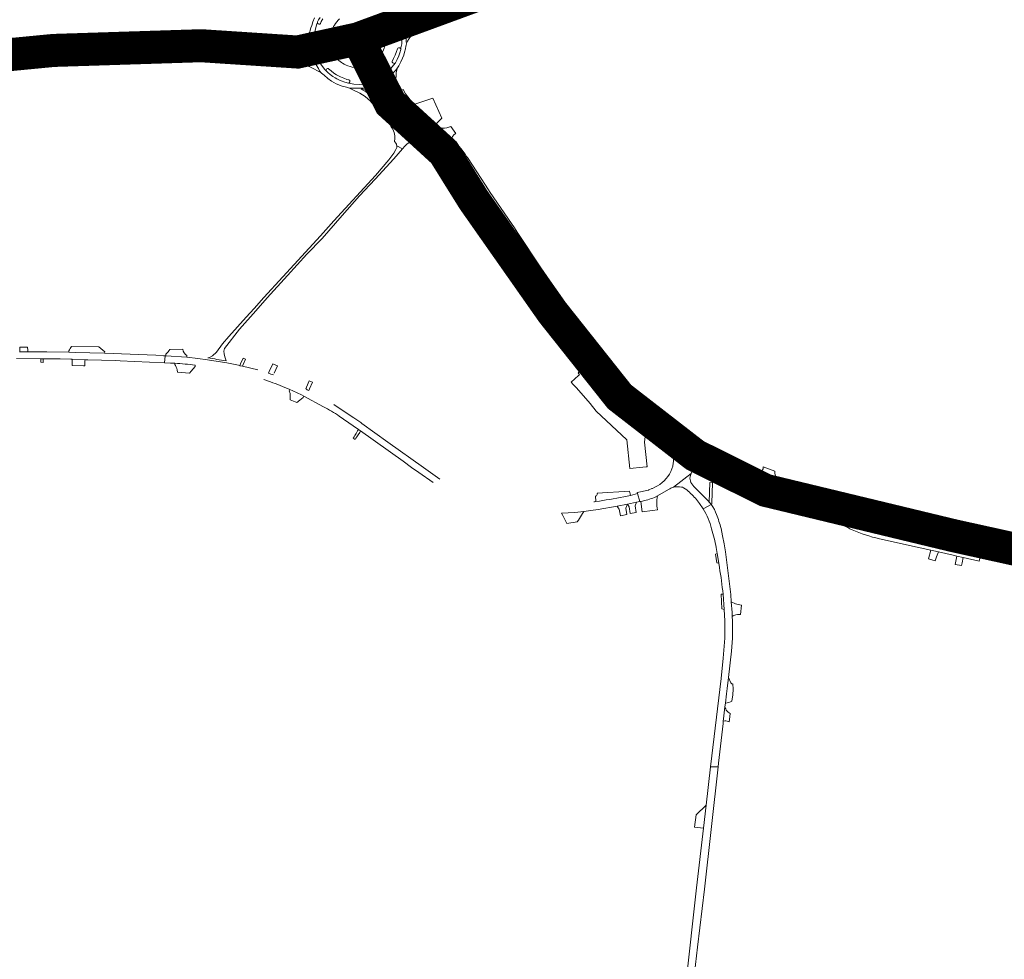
# Model space of a CAD drawing. Header units: metres. Extents: x 166325 to 190320, y 381923 to 404576.
# Tile 742 of 1056: x 175825 to 176273, y 394860 to 395287. Entities that reach past the tile are written whole.
import ezdxf

# ---------------------------------------------------------------- set-up
doc = ezdxf.new("R2010")
doc.units = ezdxf.units.M
for name, color, linetype, lineweight in [('B-WE-VH-VERHARDING_ASFALT-GV', 8, 'Continuous', 18), ('B-WE-VH-VERHARDING_BETON-GV', 8, 'Continuous', 18), ('B-WE-VH-VERHARDING_BETONSTRAATSTEEN-GV', 8, 'Continuous', 18), ('B-WE-VH-VERHARDING_HALFVERHARDING-GV', 8, 'Continuous', 18), ('B-WE-VH-VERHARDING_N-WEG', 8, 'Continuous', 18), ('B-WE-VH-VERHARDING_STRAATBAKSTEEN-GV', 8, 'Continuous', 18)]:
    doc.layers.add(name, color=color, linetype=linetype, lineweight=lineweight)

msp = doc.modelspace()

# ---------------------------------------------------------------- linework, layer by layer
at = {"layer": 'B-WE-VH-VERHARDING_ASFALT-GV', "flags": 128}
for points in [[(175959.309, 395287.422), (175958.561, 395285.603), (175958.074, 395284.056), (175957.728, 395282.973), (175957.425, 395281.887), (175957.228, 395281.004), (175956.961, 395280.465), (175957.004, 395280.247), (175957.096, 395279.779), (175956.984, 395277.977), (175956.971, 395276.992), (175957.353, 395272.966), (175957.538, 395271.987), (175959.425, 395272.387), (175959.144, 395273.712), (175959.045, 395275.909), (175959.063, 395277.73), (175959.21, 395279.588), (175959.629, 395281.649), (175960.22, 395284.264), (175960.622, 395285.367), (175960.703, 395285.588), (175961.214, 395286.568), (175961.855, 395287.679)], [(175996.868, 395286.733), (175997.523, 395285.176), (175997.804, 395284.34), (175999.52, 395284.964), (175999.297, 395285.769), (175999.022, 395286.576), (175998.412, 395287.906)], [(175998.412, 395287.906), (175999.022, 395286.576), (175999.297, 395285.769), (175999.436, 395286.164), (175999.584, 395286.422), (175999.888, 395286.624), (176000.28, 395286.82)], [(175963.15, 395287.08), (175962.387, 395285.743), (175961.981, 395284.838), (175961.703, 395284.66), (175961.539, 395284.579), (175961.296, 395284.579), (175961.066, 395284.707), (175960.857, 395284.843), (175960.721, 395285.061), (175960.622, 395285.367), (175960.22, 395284.264), (175959.629, 395281.649), (175959.21, 395279.588), (175959.063, 395277.73), (175959.045, 395275.909), (175959.144, 395273.712), (175959.425, 395272.387), (175961.117, 395272.759), (175966.694, 395273.987), (175966.925, 395274.038), (175966.91, 395274.108), (175966.806, 395274.502), (175966.639, 395275.169), (175966.532, 395275.766), (175966.451, 395276.379), (175966.416, 395277.169), (175966.435, 395278.119), (175966.541, 395279.141), (175966.7, 395280.103), (175966.927, 395280.904), (175967.225, 395281.833), (175967.646, 395282.776), (175967.999, 395283.476), (175968.429, 395284.169), (175968.872, 395284.856), (175969.461, 395285.609), (175970.102, 395286.361), (175970.757, 395286.959)], [(175986.997, 395287.027), (175987.565, 395286.518), (175988.129, 395285.955), (175988.616, 395285.453), (175989.002, 395284.984), (175989.337, 395284.508), (175989.703, 395283.906), (175990.069, 395283.304), (175990.436, 395282.534), (175990.64, 395282.031), (175996.33, 395283.842), (175997.804, 395284.34), (175997.523, 395285.176), (175996.868, 395286.733)], [(176004.509, 395286.985), (176001.515, 395285.736), (176001.754, 395285.136), (176001.763, 395284.77), (176001.63, 395284.361), (176001.472, 395284.181), (176001.199, 395283.989), (176000.816, 395283.863), (176000.56, 395283.799), (176000.275, 395283.876), (176000.036, 395283.994), (175999.802, 395284.169), (176000.035, 395283.601), (176000.383, 395282.553), (176000.663, 395281.324), (176000.899, 395279.809), (176000.967, 395278.915), (176000.972, 395277.996), (176000.953, 395277.047), (176001.003, 395276.409), (176001.313, 395276.289), (176001.599, 395276.8), (176002.305, 395278.144), (176003.022, 395279.208), (176003.853, 395280.23), (176004.594, 395281.107), (176006.202, 395282.703), (176007.006, 395283.295), (176009.284, 395284.65), (176010.121, 395285.043), (176015.416, 395287.166)], [(176000.911, 395286.706), (176001.197, 395286.533), (176001.263, 395286.369), (176001.515, 395285.736), (176004.509, 395286.985)], [(176013.213, 395234.948), (176009.966, 395237.509), (176006.199, 395240.677), (176002.113, 395244.462), (175998.688, 395248.48), (175995.953, 395252.781), (175995.762, 395252.654), (175995.653, 395252.828), (175992.689, 395251.291), (175992.482, 395251.184), (175992.256, 395251.067), (175992.004, 395250.936), (175991.873, 395250.868), (175988.253, 395248.991), (175991.531, 395244.846), (175995.767, 395240.618), (176001.286, 395235.715), (176006.429, 395231.647), (176009.165, 395229.456)], [(176001.882, 395248.012), (175999.125, 395251.704), (175997.688, 395253.883), (175996.014, 395253.015), (175996.08, 395252.905), (175995.953, 395252.781), (175998.688, 395248.48), (176002.113, 395244.462), (176006.199, 395240.677), (176009.966, 395237.509), (176013.213, 395234.948)], [(176009.165, 395229.456), (176006.429, 395231.647), (176001.286, 395235.715), (175995.767, 395240.618), (175991.531, 395244.846), (175988.253, 395248.991), (175986.155, 395247.903), (175986.287, 395247.737), (175987.046, 395246.789)], [(175994.567, 395238.97), (176003.957, 395231.184), (176009.863, 395226.3)], [(176016.934, 395234.293), (176006.735, 395242.87)], [(176021.116, 395226.962), (176024.414, 395222.458)], [(176129.252, 395094.714), (176126.284, 395096.661), (176121.576, 395099.808), (176120.768, 395100.381), (176115.911, 395103.73), (176109.196, 395109.335), (176102.365, 395115.488), (176095.301, 395122.672), (176093.001, 395125.312), (176089.306, 395129.648), (176085.67, 395134.032), (176084.381, 395135.721), (176080.8, 395140.417), (176078.925, 395143.025), (176068.286, 395157.828), (176054.493, 395177.737), (176043.676, 395193.719), (176037.31, 395203.124), (176037.096, 395203.445), (176032.255, 395210.703), (176024.414, 395222.458), (176021.116, 395226.962)], [(176016.585, 395219.161), (176017.931, 395217.318), (176019.726, 395218.686), (176017.702, 395221.532), (176016.212, 395223.082)], [(176016.212, 395223.082), (176017.702, 395221.532), (176019.726, 395218.686), (176022.502, 395214.443), (176026.907, 395207.897), (176033.882, 395197.532), (176042.89, 395184.406), (176046.129, 395179.746), (176052.595, 395170.445), (176060.074, 395159.687), (176069.991, 395145.421), (176075.781, 395137.092), (176080.854, 395130.473)], [(176024.414, 395222.458), (176026.337, 395223.993)], [(175824.052, 395132.677), (175835.107, 395132.596), (175836.141, 395132.588), (175843.89, 395132.532), (175848.672, 395132.388), (175849.264, 395132.37), (175855.107, 395132.195), (175856.456, 395132.154), (175868.812, 395131.782), (175871.127, 395131.679), (175877.531, 395131.393), (175891.254, 395130.781), (175891.554, 395133.926), (175890.772, 395133.974), (175887.252, 395134.192), (175864.022, 395135.104), (175850.68, 395135.463), (175847.807, 395135.537), (175837.84, 395135.694), (175829.153, 395135.711), (175828.929, 395135.711), (175827.086, 395135.714), (175825.522, 395135.71), (175825.368, 395135.71)], [(175919.444, 395130.759), (175910.791, 395132.16), (175906.291, 395132.753), (175901.321, 395133.322), (175891.769, 395133.913), (175891.554, 395133.926), (175891.254, 395130.781), (175893.921, 395130.662), (175894.675, 395130.622), (175895.888, 395130.551)], [(175933.615, 395127.531), (175926.653, 395129.19), (175925.485, 395129.468)], [(176080.854, 395130.473), (176080.923, 395130.383), (176085.986, 395124.117)], [(175936.386, 395123.133), (175939.295, 395122.149)], [(175948.097, 395118.695), (175949.481, 395118.084), (175953.448, 395116.224), (175954.497, 395115.653), (175963.45, 395110.781)], [(176016.243, 395077.869), (176008.758, 395083.181), (175992.701, 395094.783), (175980.814, 395103.252), (175980.316, 395103.607), (175977.229, 395105.806), (175973.736, 395108.109), (175968.126, 395111.808)], [(175970.558, 395106.563), (175976.933, 395102.193), (175979.324, 395100.483), (175980.245, 395099.825), (175999.526, 395086.035), (176003.448, 395083.274), (176006.717, 395080.977), (176013.199, 395076.423)], [(176120.161, 395093.607), (176120.86, 395093.112)], [(176137.245, 395083.009), (176138.43, 395082.35)], [(176311.975, 395041.132), (176276.912, 395048.723), (176264.788, 395051.503), (176236.191, 395058.062), (176189.044, 395069.136), (176185.032, 395070.193), (176173.555, 395073.575), (176168.991, 395075.311), (176164.969, 395076.692), (176161.751, 395077.957), (176157.219, 395079.827), (176157.066, 395079.89), (176156.838, 395079.99), (176154.121, 395074.479), (176153.937, 395074.105), (176160.487, 395071.38)], [(176154.121, 395074.479), (176156.838, 395079.99), (176156.055, 395080.336)], [(176071.569, 395062.462), (176074.541, 395062.58), (176077.507, 395062.799), (176081.614, 395063.241), (176084.887, 395063.653), (176088.153, 395064.117), (176096.844, 395065.644), (176101.516, 395066.519), (176105.632, 395067.424), (176107.035, 395067.75), (176106.021, 395071.351), (176102.91, 395070.535), (176099.739, 395069.902)], [(176086.42, 395067.62), (176086.309, 395067.598), (176086.204, 395067.577)], [(176087.112, 395067.723), (176086.42, 395067.62)], [(176141.903, 395061.899), (176141.499, 395062.915), (176140.971, 395064.163), (176140.275, 395065.357), (176139.667, 395066.216), (176139.476, 395066.486), (176135.853, 395064.393)], [(176183.662, 395063.782), (176191.812, 395061.868), (176225.203, 395054.025), (176227.285, 395053.536), (176233.949, 395051.996), (176238.326, 395050.984), (176244.973, 395049.453), (176250.307, 395048.225), (176256.69, 395046.754), (176309.893, 395034.502), (176315.54, 395033.338), (176320.077, 395032.47), (176324.752, 395032.171), (176329.228, 395032.271), (176337.675, 395032.955), (176337.045, 395039.649), (176335.225, 395039.531)], [(176149.062, 395015.607), (176149.007, 395016.457), (176148.943, 395017.312), (176148.607, 395022.191), (176148.381, 395025.474), (176147.852, 395030.354), (176146.023, 395044.874), (176145.425, 395048.547), (176144.692, 395052.195), (176143.941, 395055.538)], [(176141.782, 395046.913), (176142.23, 395044.112), (176142.936, 395039.691), (176143.232, 395037.842)], [(176144.869, 395025.633), (176145.419, 395018.771), (176145.661, 395013.537), (176145.671, 395005.693), (176144.922, 394996.56), (176143.943, 394987.339), (176139.218, 394947.33), (176142.586, 394947.268), (176142.773, 394948.941), (176144.862, 394966.896)], [(176144.862, 394966.896), (176144.993, 394968.021), (176145.116, 394969.078), (176145.741, 394974.447), (176145.949, 394976.239), (176146.439, 394980.448), (176146.725, 394982.908), (176147.294, 394987.798), (176148.692, 394999.815)], [(176136.372, 394891.661), (176142.586, 394947.268), (176139.218, 394947.33), (176137.151, 394929.824), (176135.93, 394919.383), (176132.803, 394892.22), (176123.29, 394806.115), (176122.689, 394801.899), (176121.749, 394793.717)], [(176123.828, 394770.472), (176123.833, 394772.222), (176123.914, 394775.484), (176124.035, 394778.586), (176124.197, 394781.687), (176124.283, 394783.064), (176125.234, 394793.789), (176126.528, 394806.213), (176127.44, 394814.225), (176133.252, 394865.311), (176136.372, 394891.661)]]:
    msp.add_lwpolyline(points, dxfattribs=at)
for points in [[(175964.743, 395263.266), (175963.857, 395264.096), (175961.713, 395266.96), (175961.006, 395268.162), (175960.313, 395269.362), (175959.859, 395270.777), (175959.468, 395272.187), (175959.425, 395272.387), (175957.538, 395271.987), (175957.72, 395271.029), (175958.204, 395269.726), (175959.036, 395267.867), (175959.559, 395266.975), (175960.04, 395266.118), (175961.1, 395264.402), (175961.667, 395263.39), (175962.23, 395262.707), (175962.46, 395262.408), (175963.751, 395261.357), (175965.372, 395259.917), (175967.022, 395258.689), (175969.185, 395257.482), (175971.93, 395256.386), (175973.918, 395255.92), (175975.277, 395255.447), (175980.661, 395255.481), (175981.025, 395255.48), (175982.098, 395255.556), (175983.237, 395255.713), (175984.119, 395255.879), (175986.166, 395256.59), (175988.083, 395257.576), (175988.44, 395257.766), (175989.147, 395258.141), (175991.097, 395259.325), (175992.887, 395260.553), (175994.053, 395261.438), (175995.193, 395262.578), (175996.054, 395263.543), (175997.083, 395264.79), (175997.316, 395265.277), (175997.571, 395265.736), (175998.05, 395266.537), (175998.542, 395267.507), (175999.316, 395269.169), (175999.83, 395270.522), (176000.237, 395271.85), (176000.599, 395273.452), (176000.803, 395274.546), (176000.886, 395275.017), (176001.313, 395276.289), (176001.003, 395276.409), (176000.953, 395277.047), (176000.972, 395277.996), (176000.967, 395278.915), (176000.899, 395279.809), (176000.663, 395281.324), (176000.383, 395282.553), (176000.035, 395283.601), (175999.802, 395284.169), (175999.52, 395284.964), (175997.804, 395284.34), (175998.248, 395283.022), (175998.664, 395281.248), (175998.946, 395279.553), (175999.025, 395277.676), (175998.976, 395275.668), (175998.544, 395273.819), (175998.513, 395273.124), (175998.061, 395271.628), (175997.617, 395270.261), (175996.925, 395268.61), (175996.175, 395267.056), (175995.428, 395266.15), (175994.497, 395265.121), (175993.648, 395264.076), (175992.466, 395262.848), (175991.314, 395261.829), (175989.684, 395260.591), (175988.329, 395259.748), (175986.715, 395258.89), (175985.29, 395258.275), (175983.592, 395257.706), (175981.637, 395257.349), (175979.778, 395257.211), (175977.252, 395257.324), (175975.108, 395257.724), (175974.785, 395257.778), (175973.07, 395258.295), (175971.398, 395258.857), (175970.316, 395259.339), (175969.521, 395259.712), (175968.784, 395260.145), (175967.674, 395260.873), (175966.516, 395261.767), (175965.36, 395262.661)], [(175998.513, 395273.124), (175998.544, 395273.819), (175998.976, 395275.668), (175999.025, 395277.676), (175998.946, 395279.553), (175998.664, 395281.248), (175998.248, 395283.022), (175997.804, 395284.34), (175996.33, 395283.842), (175990.64, 395282.031), (175990.853, 395281.473), (175991.054, 395280.926), (175991.191, 395280.371), (175991.38, 395279.616), (175991.466, 395279.05), (175991.525, 395278.525), (175991.582, 395277.881), (175991.588, 395277.16), (175991.538, 395276.556), (175991.421, 395275.798), (175991.287, 395274.957), (175991.109, 395274.247), (175990.949, 395273.644), (175990.693, 395272.963), (175990.376, 395272.198), (175990.023, 395271.497), (175989.651, 395270.871), (175989.236, 395270.21), (175988.692, 395269.465), (175988.284, 395268.975), (175987.839, 395268.522), (175987.323, 395267.998), (175986.773, 395267.548), (175986.349, 395267.215), (175985.84, 395266.869), (175985.124, 395266.459), (175984.661, 395266.204), (175984.11, 395265.93), (175983.388, 395265.632), (175982.595, 395265.368), (175981.754, 395265.134), (175980.922, 395264.945), (175980.09, 395264.849), (175979.199, 395264.818), (175978.162, 395264.84), (175977.435, 395264.861), (175976.509, 395265.049), (175975.48, 395265.302), (175974.462, 395265.622), (175973.656, 395265.987), (175972.84, 395266.418), (175972.052, 395266.856), (175971.52, 395267.215), (175970.936, 395267.677), (175970.434, 395268.097), (175969.867, 395268.658), (175969.34, 395269.251), (175968.9, 395269.786), (175968.412, 395270.487), (175968.056, 395271.088), (175967.771, 395271.654), (175967.488, 395272.301), (175967.203, 395273.086), (175966.996, 395273.702), (175966.925, 395274.038), (175966.694, 395273.987), (175961.117, 395272.759), (175959.425, 395272.387), (175959.468, 395272.187), (175959.859, 395270.777), (175960.313, 395269.362), (175961.006, 395268.162), (175961.713, 395266.96), (175963.857, 395264.096), (175964.743, 395263.266), (175964.67, 395263.717), (175964.737, 395264.059), (175964.96, 395264.273), (175965.212, 395264.407), (175965.464, 395264.485), (175965.739, 395264.366), (175966.838, 395263.4), (175968.114, 395262.359), (175969.381, 395261.515), (175971.064, 395260.629), (175972.579, 395259.99), (175974.075, 395259.51), (175974.965, 395259.297), (175975.325, 395259.076), (175975.437, 395258.865), (175975.432, 395258.611), (175975.375, 395258.399), (175975.065, 395258.008), (175974.785, 395257.778), (175975.108, 395257.724), (175977.252, 395257.324), (175979.778, 395257.211), (175981.637, 395257.349), (175983.592, 395257.706), (175985.29, 395258.275), (175986.715, 395258.89), (175988.329, 395259.748), (175989.684, 395260.591), (175991.314, 395261.829), (175992.466, 395262.848), (175993.648, 395264.076), (175994.497, 395265.121), (175995.428, 395266.15), (175996.175, 395267.056), (175995.858, 395266.812), (175995.554, 395266.771), (175995.204, 395266.835), (175994.893, 395267), (175994.766, 395267.19), (175994.649, 395267.399), (175994.644, 395267.694), (175995.225, 395268.928), (175995.94, 395270.503), (175996.605, 395272.119), (175996.989, 395273.356), (175997.239, 395273.671), (175997.416, 395273.8), (175997.655, 395273.905), (175998.126, 395273.823), (175998.356, 395273.586)], [(175957.004, 395280.247), (175956.779, 395279.861), (175956.143, 395279.086), (175955.504, 395278.377), (175954.39, 395277.453), (175953.137, 395276.668), (175951.748, 395275.957), (175950.109, 395275.437), (175948.694, 395275.103), (175947.376, 395274.871), (175945.964, 395274.722), (175944.094, 395274.657), (175943.025, 395274.675), (175940.096, 395274.808), (175936.355, 395275.085), (175935.036, 395275.171), (175934.482, 395275.208), (175933.616, 395275.293), (175933.589, 395274.97), (175933.312, 395271.719), (175939.149, 395271.308), (175943.172, 395271.131), (175946.172, 395271.083), (175951.334, 395271.456), (175951.325, 395271.533), (175951.352, 395271.649), (175951.467, 395271.758), (175953.992, 395272.164), (175956.722, 395272.559), (175957.009, 395272.481), (175957.157, 395272.38), (175957.28, 395272.224), (175957.372, 395271.945), (175957.538, 395271.987), (175957.353, 395272.966), (175956.971, 395276.992), (175956.984, 395277.977), (175957.096, 395279.779)], [(175826.498, 395271.19), (175826.46, 395271.537), (175826.148, 395274.392), (175826.107, 395274.767), (175823.76, 395274.503), (175808.481, 395272.784), (175788.769, 395270.139), (175770.316, 395267.731), (175753.999, 395265.649), (175751.428, 395265.311), (175735.057, 395263.157), (175726.833, 395262.086), (175726.885, 395261.696), (175727.265, 395258.813), (175727.311, 395258.466), (175747.574, 395261.095), (175771.42, 395264.207), (175795.37, 395267.322), (175819.31, 395270.418)], [(175933.616, 395275.293), (175927.581, 395275.89), (175912.931, 395277.148), (175900.001, 395277.702), (175888.163, 395277.915), (175875.506, 395277.881), (175864.601, 395277.645), (175855.104, 395277.166), (175837.859, 395275.882), (175827.247, 395274.896), (175826.107, 395274.767), (175826.148, 395274.392), (175826.46, 395271.537), (175826.498, 395271.19), (175831.47, 395271.723), (175841.184, 395272.588), (175850.214, 395273.163), (175862.531, 395273.864), (175875.122, 395274.23), (175882.638, 395274.326), (175893.75, 395274.211), (175901.422, 395273.941), (175909.995, 395273.465), (175933.312, 395271.719), (175933.589, 395274.97)], [(175933.312, 395271.719), (175909.995, 395273.465), (175901.422, 395273.941), (175893.75, 395274.211), (175882.638, 395274.326), (175875.122, 395274.23), (175862.531, 395273.864), (175850.214, 395273.163), (175841.184, 395272.588), (175831.47, 395271.723), (175826.498, 395271.19), (175826.531, 395270.891), (175826.852, 395267.97), (175826.916, 395267.496), (175830.148, 395267.958), (175838.325, 395268.641), (175845.24, 395269.087), (175854.02, 395269.705), (175861.515, 395270.042), (175869.369, 395270.38), (175879.654, 395270.558), (175889.327, 395270.616), (175896.141, 395270.436), (175903.618, 395270.043), (175919.794, 395269.005), (175931.113, 395268.057), (175932.996, 395268.012), (175933.043, 395268.564), (175933.186, 395270.238)], [(175824.345, 395267.199), (175826.451, 395267.43), (175826.916, 395267.496), (175826.852, 395267.97), (175826.531, 395270.891), (175826.498, 395271.19), (175819.31, 395270.418), (175795.37, 395267.322), (175771.42, 395264.207), (175747.574, 395261.095), (175727.311, 395258.466), (175727.359, 395258.105), (175727.737, 395255.239), (175727.794, 395254.809), (175734.295, 395255.591), (175752.05, 395257.967), (175755.968, 395258.504), (175765.82, 395259.854), (175783.681, 395262.154), (175793.772, 395263.435), (175806.051, 395264.999), (175818.683, 395266.577)], [(175957.538, 395271.987), (175957.372, 395271.945), (175957.307, 395271.527), (175957.171, 395271.341), (175956.89, 395271.193), (175951.948, 395271.138), (175951.552, 395271.141), (175951.44, 395271.188), (175951.349, 395271.329), (175951.334, 395271.456), (175946.172, 395271.083), (175943.172, 395271.131), (175939.149, 395271.308), (175933.312, 395271.719), (175933.186, 395270.238), (175933.043, 395268.564), (175932.996, 395268.012), (175933.988, 395267.988), (175940.781, 395267.604), (175945.123, 395267.491), (175946.384, 395267.496), (175947.81, 395267.582), (175949.182, 395267.641), (175950.011, 395267.591), (175951.089, 395267.456), (175952.175, 395267.129), (175954.349, 395266.383), (175957.456, 395265.038), (175962.23, 395262.707), (175961.667, 395263.39), (175961.1, 395264.402), (175960.04, 395266.118), (175959.559, 395266.975), (175959.036, 395267.867), (175958.204, 395269.726), (175957.72, 395271.029)], [(175994.056, 395261.39), (175994.053, 395261.438), (175992.887, 395260.553), (175991.097, 395259.325), (175989.147, 395258.141), (175988.44, 395257.766), (175988.567, 395257.587), (175988.673, 395257.652), (175988.946, 395257.705), (175989.237, 395257.629), (175989.432, 395257.472), (175989.598, 395257.237), (175990.908, 395254.527), (175992.433, 395251.41), (175992.413, 395251.271), (175992.256, 395251.067), (175992.482, 395251.184), (175992.689, 395251.291), (175995.653, 395252.828), (175994.927, 395254.304), (175994.606, 395255.103), (175994.404, 395255.704), (175994.19, 395256.559), (175994.006, 395257.606), (175993.892, 395258.489), (175993.864, 395259.639), (175993.934, 395260.827), (175993.941, 395261.21)], [(175997.083, 395264.79), (175996.054, 395263.543), (175995.193, 395262.578), (175994.053, 395261.438), (175994.056, 395261.39), (175994.198, 395261.432), (175994.346, 395261.387), (175994.354, 395260.92), (175994.345, 395258.878), (175994.417, 395257.759), (175994.647, 395256.703), (175994.903, 395255.665), (175995.293, 395254.584), (175995.696, 395253.543), (175996.014, 395253.015), (175997.688, 395253.883), (175996.988, 395255.276), (175996.611, 395256.533), (175996.617, 395256.479), (175996.278, 395257.879), (175996.303, 395259.602), (175996.35, 395261.146), (175996.406, 395262.499), (175996.716, 395263.796)], [(175988.567, 395257.587), (175988.44, 395257.766), (175988.083, 395257.576), (175986.166, 395256.59), (175984.119, 395255.879), (175983.237, 395255.713), (175982.098, 395255.556), (175981.025, 395255.48), (175980.661, 395255.481), (175980.649, 395255.375), (175982.578, 395254.45), (175983.824, 395253.623), (175984.767, 395252.975), (175985.652, 395252.236), (175986.409, 395251.492), (175987.236, 395250.505), (175987.62, 395249.966), (175987.793, 395249.687), (175987.742, 395249.637), (175987.835, 395249.538), (175988.253, 395248.991), (175991.873, 395250.868), (175992.004, 395250.936), (175992.256, 395251.067), (175992.119, 395251.063), (175992.031, 395251.046), (175991.967, 395251.056), (175991.705, 395251.181), (175989.3, 395254.837), (175988.297, 395256.472), (175988.208, 395256.85), (175988.267, 395257.179), (175988.393, 395257.479)], [(175980.649, 395255.375), (175980.661, 395255.481), (175975.277, 395255.447), (175976.424, 395254.942), (175979.966, 395253.177), (175982.35, 395251.732), (175983.597, 395250.739), (175984.733, 395249.592), (175986.119, 395247.951), (175986.155, 395247.903), (175988.253, 395248.991), (175987.835, 395249.538), (175987.742, 395249.637), (175987.626, 395249.523), (175987.398, 395249.398), (175987.065, 395249.898), (175986.62, 395250.43), (175986.093, 395251.064), (175985.559, 395251.63), (175984.914, 395252.225), (175984.25, 395252.769), (175983.507, 395253.314), (175982.704, 395253.87), (175981.607, 395254.493), (175980.594, 395255.025), (175980.522, 395255.134)]]:
    msp.add_lwpolyline(points, close=True, dxfattribs=at)
at = {"layer": 'B-WE-VH-VERHARDING_ASFALT-GV'}
for points in [[(176006.735, 395242.87, -0.0577298), (176001.882, 395248.012)], [(175987.046, 395246.789, 0.0452393), (175994.567, 395238.97)], [(176013.213, 395234.948, -0.0772234), (176021.116, 395226.962)], [(176026.337, 395223.993, 0.0659287), (176016.934, 395234.293)], [(176016.212, 395223.082, 0.0298744), (176009.165, 395229.456)], [(176009.863, 395226.3, -0.0622589), (176016.585, 395219.161)], [(175925.485, 395129.468, 0.0292718), (175919.444, 395130.759)], [(175939.295, 395122.149, -0.0181473), (175948.097, 395118.695)], [(175963.45, 395110.781, -0.037432), (175970.558, 395106.563)], [(176105.272, 395105.074, 0.0193222), (176112.169, 395099.284)], [(176112.169, 395099.284, 0.0163102), (176118.334, 395094.817)], [(176120.86, 395093.112, 0.0268285), (176135.337, 395084.048)], [(176144.756, 395085.78, -0.0241364), (176129.252, 395094.714)], [(176135.337, 395084.048, 0.003342), (176137.245, 395083.009)], [(176138.43, 395082.35, 0.0172913), (176152.247, 395075.339)], [(176152.247, 395075.339, 0.0022402), (176154.121, 395074.479)], [(176099.739, 395069.902, -0.0113292), (176087.112, 395067.723)], [(176160.487, 395071.38, 0.0355664), (176183.662, 395063.782)], [(176135.853, 395064.393, -0.0774699), (176139.673, 395055.414)], [(176143.941, 395055.538, 0.0295901), (176141.903, 395061.899)], [(176139.673, 395055.414, -0.0220141), (176141.782, 395046.913)], [(176143.232, 395037.842, -0.0171291), (176144.869, 395025.633)], [(176148.692, 394999.815, 0.0421738), (176149.062, 395015.607)]]:
    msp.add_lwpolyline(points, format="xyb", dxfattribs=at)
at = {"layer": 'B-WE-VH-VERHARDING_BETON-GV', "flags": 128}
msp.add_lwpolyline([(175956.382, 395279.966), (175955.634, 395280.322), (175954.893, 395279.512), (175952.923, 395278.183), (175950.922, 395277.331), (175948.653, 395276.696), (175945.335, 395276.003), (175943.857, 395275.809), (175943.858, 395275.009), (175944.778, 395274.975), (175946.449, 395275.052), (175948.418, 395275.333), (175949.939, 395275.762), (175951.087, 395276.125), (175952.588, 395276.801), (175953.725, 395277.437), (175954.651, 395278.135), (175955.259, 395278.611), (175955.752, 395279.09), (175956.285, 395279.826)], close=True, dxfattribs=at)
at = {"layer": 'B-WE-VH-VERHARDING_BETONSTRAATSTEEN-GV', "flags": 128}
for points in [[(176001.59, 395285.047), (176000.997, 395286.341), (176000.628, 395286.529), (176000.316, 395286.551), (176000.076, 395286.468), (175999.91, 395286.378), (175999.783, 395286.265), (175999.654, 395286.104), (175999.583, 395285.922), (175999.534, 395285.687), (176000.059, 395284.345), (176000.254, 395284.14), (176000.476, 395284.035), (176000.67, 395283.991), (176000.86, 395284.019), (176001.059, 395284.094), (176001.3, 395284.225), (176001.43, 395284.359), (176001.536, 395284.707)], [(175953.818, 395272.021), (175951.67, 395271.712), (175951.541, 395271.595), (175951.501, 395271.522), (175951.491, 395271.386), (175951.576, 395271.284), (175951.707, 395271.226), (175956.829, 395271.312), (175956.936, 395271.377), (175957.031, 395271.461), (175957.169, 395271.656), (175957.218, 395271.899), (175957.165, 395272.085), (175957.011, 395272.3), (175956.708, 395272.419)], [(176013.035, 395250.947), (176012.16, 395250.66), (176004.447, 395248.131), (176005.804, 395246.51), (176007.943, 395244.531), (176014.415, 395239.125), (176015.352, 395240.054), (176017.19, 395241.876)], [(175994.567, 395238.97), (175994.015, 395238.132), (175994.494, 395237.52), (175994.907, 395236.862), (175995.25, 395236.166), (175995.519, 395235.437), (175995.712, 395234.685), (175995.827, 395233.917), (175995.863, 395233.141), (175995.818, 395232.366), (175995.694, 395231.599), (175995.631, 395231.328), (175995.881, 395231.118), (175996.308, 395230.542), (175996.515, 395230.111), (175996.611, 395229.829), (175996.712, 395229.315), (175999.226, 395227.98), (176000.281, 395229.237), (176001.477, 395230.256), (176002.217, 395230.75), (176002.708, 395230.904), (176003.957, 395231.184)], [(175849.243, 395130.725), (175849.227, 395129.497), (175854.474, 395129.43), (175855.023, 395129.421), (175855.06, 395129.42), (175855.099, 395131.695), (175855.107, 395132.195), (175849.264, 395132.37), (175849.255, 395131.67)], [(176104.931, 395065.788), (176105.632, 395067.424), (176101.516, 395066.519), (176102.216, 395065.303), (176102.647, 395062.279), (176105.472, 395062.711)], [(176225.203, 395054.025), (176224.189, 395051.05), (176226.218, 395050.603), (176227.285, 395053.536)], [(176149.302, 394980.005), (176149.433, 394982.586), (176149.244, 394984.884), (176149.159, 394984.88), (176148.908, 394984.919), (176148.681, 394985.035), (176148.501, 394985.215), (176148.386, 394985.441), (176147.294, 394987.798), (176146.725, 394982.908), (176146.439, 394980.448), (176145.949, 394976.239), (176146.694, 394976.322), (176147.456, 394976.486), (176148.197, 394976.727), (176148.909, 394977.043)]]:
    msp.add_lwpolyline(points, close=True, dxfattribs=at)
for points in [[(175997.83, 395253.957), (175997.688, 395253.883), (175999.125, 395251.704), (176001.882, 395248.012)], [(176077.608, 395152.275), (176076.372, 395153.314), (176062.043, 395173.957), (176051.72, 395189.616), (176050.092, 395192.089), (176048.77, 395194.096), (176039.18, 395208.204), (176036.925, 395211.522), (176028.77, 395224.002), (176028.382, 395224.552), (176027.681, 395225.545), (176025.92, 395228.04), (176022.796, 395231.653), (176022.554, 395231.933), (176021.748, 395232.66), (176016.716, 395237.203), (176016.565, 395237.329), (176014.415, 395239.125), (176007.943, 395244.531), (176005.804, 395246.51), (176004.447, 395248.131), (176003.821, 395248.879), (176000.728, 395252.956), (175999.666, 395254.909), (175997.83, 395253.957)], [(176016.565, 395237.329), (176016.716, 395237.203), (176021.748, 395232.66)], [(176021.279, 395238.128), (176020.262, 395237.736)], [(176023.538, 395234.955), (176021.279, 395238.128)], [(176026.337, 395223.993), (176027.54, 395222.189), (176029.876, 395218.523), (176034.864, 395210.982), (176050.066, 395188.64), (176053.529, 395183.55), (176076.066, 395151.303)], [(175847.807, 395135.537), (175850.68, 395135.463), (175864.022, 395135.104), (175864.041, 395135.823), (175861.345, 395137.989), (175848.919, 395138.256)], [(175847.818, 395136.213), (175847.807, 395135.537)], [(175940.978, 395126.029), (175942.533, 395129.442), (175940.436, 395130.369), (175938.714, 395126.79), (175938.364, 395126.064)], [(176089.146, 395117.187), (176082.198, 395125.1), (176080.34, 395127.282), (176079.063, 395126.275), (176079.721, 395125.351), (176079.294, 395124.966), (176075.96, 395121.954), (176076.832, 395120.991), (176078.31, 395119.359), (176084.501, 395112.301), (176087.262, 395108.816), (176101.196, 395095.849), (176102.599, 395082.736), (176108.489, 395083.328), (176109.967, 395083.477)], [(175958.404, 395121.993), (175956.981, 395122.602), (175955.659, 395119.643), (175955.332, 395118.912)], [(175956.692, 395118.217), (175957.023, 395118.946), (175958.404, 395121.993)], [(176109.967, 395083.477), (176110.462, 395083.554), (176109.268, 395094.711), (176109.572, 395097.273), (176109.681, 395098.194), (176106.219, 395101.077), (176098.971, 395107.397)], [(176121.697, 395104.378), (176119.265, 395106.144), (176116.859, 395107.947)], [(176120.86, 395093.112), (176121.756, 395089.472), (176121.929, 395088.757), (176122.022, 395088.371)], [(176132.557, 395082.68), (176135.337, 395084.048)], [(176157.451, 395082.211), (176159.99, 395080.876)], [(176130.112, 395079.564), (176130.369, 395080.521), (176122.432, 395074.31), (176122.722, 395074.372)], [(176122.432, 395074.31), (176130.369, 395080.521)], [(176177.176, 395075.712), (176177.234, 395075.925), (176169.12, 395078.293)], [(176112.764, 395073.688), (176112.562, 395073.607), (176111.232, 395073.073), (176111.005, 395072.99), (176105.867, 395071.898), (176106.021, 395071.351), (176107.035, 395067.75), (176107.541, 395067.834)], [(176113.756, 395069.644), (176115.134, 395070.403), (176120.149, 395073.163)], [(176125.952, 395074.282), (176126.45, 395074.24), (176126.913, 395074.052), (176127.711, 395073.57), (176128.452, 395073.003)], [(176132.831, 395068.663), (176134.21, 395066.856), (176135.853, 395064.393), (176139.476, 395066.486), (176139.023, 395067.043), (176138.638, 395067.462), (176138.252, 395067.883), (176131.623, 395074.664)], [(176179.972, 395073.617), (176182.928, 395072.778), (176183.128, 395073.969), (176182.122, 395074.284), (176180.266, 395074.866), (176178.194, 395075.433), (176177.176, 395075.712)], [(176087.634, 395070.969), (176087.476, 395070.71), (176087.27, 395070.434), (176087.027, 395070.153), (176086.878, 395069.997), (176086.919, 395069.598), (176087.022, 395068.599), (176087.112, 395067.723)], [(176099.739, 395069.902), (176102.91, 395070.535), (176102.729, 395071.214), (176102.375, 395072.536), (176087.773, 395071.541), (176087.786, 395071.394), (176087.739, 395071.2), (176087.634, 395070.969)], [(176114.756, 395067.472), (176114.867, 395068.469), (176115.134, 395070.403), (176113.756, 395069.644)], [(176107.541, 395067.834), (176108.214, 395063.065), (176112.846, 395063.663), (176115.15, 395064.006)], [(176148.607, 395022.191), (176148.943, 395017.312), (176149.007, 395016.457), (176149.062, 395015.607)], [(176150.616, 395016.267), (176151.387, 395016.425), (176152.735, 395016.469), (176153.178, 395020.704)], [(176153.178, 395020.704), (176151.149, 395021.117)]]:
    msp.add_lwpolyline(points, dxfattribs=at)
at = {"layer": 'B-WE-VH-VERHARDING_BETONSTRAATSTEEN-GV'}
for points in [[(176020.262, 395237.736, -0.0998218), (176016.565, 395237.329)], [(176021.748, 395232.66, -0.1534106), (176022.513, 395234.246)], [(176022.513, 395234.246, -0.1061607), (176023.538, 395234.955)], [(176076.066, 395151.303, 0.0243571), (176093.813, 395128.197)], [(176086.265, 395140.615, -0.0119539), (176077.608, 395152.275)], [(176101.465, 395122.118, -0.0300617), (176086.265, 395140.615)], [(175848.919, 395138.256, -0.0260317), (175847.818, 395136.213)], [(175938.364, 395126.064, -0.0044719), (175940.64, 395125.286)], [(175955.332, 395118.912, -0.002345), (175956.692, 395118.217)], [(176116.859, 395107.947, -0.0515839), (176101.465, 395122.118)], [(176104.987, 395116.626, 0.038668), (176121.051, 395103.235)], [(176162.627, 395081.795, -0.0584248), (176121.697, 395104.378)], [(176121.051, 395103.235, 0.0304253), (176133.836, 395094.656)], [(176133.836, 395094.656, 0.0159746), (176140.548, 395090.799)], [(176122.022, 395088.371, -0.1641008), (176122.251, 395085.172)], [(176140.548, 395090.799, 0.0121952), (176157.451, 395082.211)], [(176122.251, 395085.172, -0.0988895), (176120.523, 395080.257)], [(176130.369, 395080.521, -0.2040504), (176132.557, 395082.68)], [(176120.523, 395080.257, -0.1568915), (176112.764, 395073.688)], [(176130.022, 395077.122, -0.1728159), (176130.112, 395079.564)], [(176120.149, 395073.163, -0.1143006), (176122.432, 395074.31)], [(176122.722, 395074.372, -0.0934949), (176125.952, 395074.282)], [(176128.452, 395073.003, -0.0306227), (176132.831, 395068.663)], [(176131.623, 395074.664, -0.1209325), (176130.022, 395077.122)], [(176170.588, 395076.497, 0.0161784), (176179.972, 395073.617)], [(176113.756, 395069.644, -0.0547056), (176107.541, 395067.834)], [(176115.15, 395064.006, -0.0871215), (176114.756, 395067.472)], [(176151.149, 395021.117, -0.0574795), (176148.607, 395022.191)], [(176149.062, 395015.607, -0.0668847), (176150.616, 395016.267)]]:
    msp.add_lwpolyline(points, format="xyb", dxfattribs=at)
at = {"layer": 'B-WE-VH-VERHARDING_HALFVERHARDING-GV', "flags": 128}
for points in [[(175919.168, 395131.618), (175918.553, 395133.533), (175918.278, 395134.807), (175918.178, 395136.087), (175918.431, 395137.241), (175925.266, 395146.016), (175932.703, 395154.397), (175937.879, 395160.266), (175947.008, 395170.393), (175955.85, 395180.058), (175962.768, 395187.298), (175971.819, 395197.662), (175979.717, 395206.611), (175986.949, 395214.164), (175995.406, 395223.428), (175999.226, 395227.98), (175996.712, 395229.315), (175996.732, 395228.883), (175996.706, 395228.544), (175996.314, 395227.704), (175995.396, 395226.051), (175993.09, 395223.004)], [(175993.09, 395223.004), (175986.957, 395215.922), (175968.042, 395195.306), (175962.047, 395188.447), (175944.882, 395169.864), (175936.295, 395160.402), (175931.953, 395155.471), (175928.312, 395151.572), (175920.362, 395142.688), (175917.545, 395139.363), (175914.773, 395135.657), (175912.966, 395133.997), (175911.278, 395133.069), (175910.905, 395132.98)]]:
    msp.add_lwpolyline(points, dxfattribs=at)
at = {"layer": 'B-WE-VH-VERHARDING_HALFVERHARDING-GV'}
msp.add_lwpolyline([(175910.905, 395132.98, -0.0116021), (175919.168, 395131.618)], format="xyb", dxfattribs=at)
at = {"layer": 'B-WE-VH-VERHARDING_HALFVERHARDING-GV', "flags": 128}
for points in [[(176078.653, 395058.465), (176079.156, 395059.277), (176081.063, 395062.353), (176081.614, 395063.241), (176077.507, 395062.799), (176074.541, 395062.58), (176071.569, 395062.462), (176072.092, 395061.414), (176073.482, 395058.63), (176073.928, 395057.735)], [(176148.161, 394971.411), (176147.635, 394971.722), (176147.154, 394972.1), (176146.727, 394972.537), (176146.36, 394973.026), (176146.061, 394973.559), (176145.833, 394974.126), (176145.741, 394974.447), (176145.116, 394969.078), (176144.993, 394968.021), (176145.092, 394968.045), (176145.619, 394968.123), (176146.152, 394968.122), (176146.678, 394968.041), (176147.187, 394967.882), (176147.666, 394967.649), (176147.805, 394968.73)]]:
    msp.add_lwpolyline(points, close=True, dxfattribs=at)
at = {"layer": 'B-WE-VH-VERHARDING_N-WEG', "const_width": 15, "flags": 128}
for points in [[(175216.608, 395199.77), (175339.692, 395206.226), (175460.451, 395223.478), (175607.578, 395243.205), (175792.296, 395267.991), (175840.74, 395272.654), (175907.844, 395274.806), (175951.623, 395271.937), (175978.968, 395277.915), (176046.549, 395302.741), (176267.773, 395383.568), (176437.902, 395447.81), (176491.619, 395474.945), (176529.164, 395497.461), (176571.908, 395531.524), (176646.419, 395592.145), (176774.264, 395699.636), (176896.784, 395801.268)], [(175978.968, 395277.915), (175993.799, 395248.586), (176018.131, 395226.339), (176031.563, 395204.815), (176067.391, 395153.747), (176097.848, 395115.365), (176132.14, 395088.788), (176164.22, 395072.825), (176249.53, 395052.26), (176323.883, 395035.859), (176353.964, 395038.745), (176389.099, 395057.506), (176482.875, 395100.158), (176545.274, 395125.027), (176614.257, 395149.817), (176687.116, 395169.183), (176731.223, 395178.538), (176768.427, 395181.443), (176804.663, 395178.926), (176852.719, 395171.76)]]:
    msp.add_lwpolyline(points, dxfattribs=at)
at = {"layer": 'B-WE-VH-VERHARDING_STRAATBAKSTEEN-GV', "flags": 128}
for points in [[(176076.066, 395151.303), (176053.529, 395183.55), (176050.066, 395188.64), (176034.864, 395210.982), (176029.876, 395218.523), (176027.54, 395222.189), (176026.337, 395223.993), (176024.414, 395222.458), (176032.255, 395210.703), (176032.595, 395210.913), (176037.474, 395203.764), (176037.42, 395203.718), (176037.096, 395203.445), (176037.31, 395203.124), (176043.676, 395193.719), (176054.493, 395177.737), (176068.286, 395157.828), (176078.925, 395143.025), (176079.305, 395143.279), (176079.432, 395143.365), (176084.827, 395136.059), (176084.682, 395135.949), (176084.381, 395135.721), (176085.67, 395134.032), (176089.306, 395129.648), (176093.001, 395125.312), (176095.301, 395122.672), (176102.365, 395115.488), (176109.196, 395109.335), (176115.911, 395103.73), (176120.768, 395100.381), (176121.576, 395099.808), (176121.956, 395100.308), (176129.474, 395095.116), (176129.252, 395094.714)], [(176026.907, 395207.897), (176022.502, 395214.443), (176019.726, 395218.686), (176017.931, 395217.318), (176018.52, 395216.512), (176020.67, 395213.227), (176032.063, 395196.296), (176040.755, 395182.922), (176045.154, 395176.593), (176045.773, 395175.703), (176048.452, 395171.849), (176060.311, 395154.79), (176060.633, 395154.327), (176064.383, 395148.934), (176065.525, 395147.292), (176079.785, 395127.934), (176080.34, 395127.282), (176082.198, 395125.1), (176089.146, 395117.187)], [(176085.986, 395124.117), (176080.923, 395130.383), (176080.854, 395130.473), (176080.283, 395130.059), (176069.425, 395145.01), (176069.991, 395145.421), (176060.074, 395159.687), (176059.375, 395159.195), (176051.827, 395169.903), (176052.595, 395170.445), (176046.129, 395179.746), (176045.628, 395179.389), (176036.705, 395192.221), (176026.58, 395207.656), (176026.907, 395207.897)], [(175899.467, 395136.917), (175893.639, 395136.864)], [(175891.818, 395134.714), (175891.769, 395133.913)], [(175891.769, 395133.913), (175901.321, 395133.322), (175901.386, 395134.047)], [(175895.888, 395130.551), (175895.857, 395130.058)], [(175896.987, 395127.541), (175897.127, 395126.482), (175902.626, 395126.088), (175903.287, 395126.956)], [(175903.287, 395126.956), (175905.073, 395129.045), (175905.152, 395129.741)], [(176098.971, 395107.397), (176106.219, 395101.077), (176109.681, 395098.194), (176111.236, 395096.957), (176112.94, 395095.642)], [(176118.334, 395094.817), (176117.932, 395094.265), (176111.774, 395098.74), (176112.169, 395099.284)], [(176121.43, 395089.683), (176121.756, 395089.472), (176120.86, 395093.112), (176120.161, 395093.607)], [(176135.337, 395084.048), (176132.557, 395082.68), (176134.804, 395081.342), (176141.689, 395077.728), (176144.705, 395076.22), (176148.547, 395074.3), (176148.644, 395074.252), (176153.013, 395072.229), (176153.937, 395074.105), (176154.121, 395074.479)], [(176138.172, 395081.84), (176138.43, 395082.35), (176137.245, 395083.009)], [(176156.055, 395080.336), (176156.838, 395079.99), (176159.99, 395080.876), (176157.451, 395082.211)], [(176168.397, 395081.506), (176163.088, 395083.448)], [(176159.99, 395080.876), (176156.838, 395079.99), (176157.066, 395079.89), (176157.219, 395079.827), (176161.751, 395077.957), (176164.969, 395076.692), (176168.991, 395075.311), (176173.555, 395073.575), (176185.032, 395070.193), (176189.044, 395069.136)], [(176162.627, 395081.795), (176162.378, 395081.52)], [(176152.247, 395075.339), (176151.963, 395074.695)], [(176160.487, 395071.38), (176153.937, 395074.105), (176153.013, 395072.229), (176156.944, 395070.693), (176161.07, 395069.078), (176165.736, 395067.252), (176166.672, 395066.917), (176174.354, 395064.353)], [(176189.044, 395069.136), (176236.191, 395058.062), (176264.788, 395051.503), (176265.475, 395053.417), (176233.967, 395060.71), (176204.125, 395067.7), (176188.142, 395071.443), (176184.039, 395072.462), (176182.928, 395072.778), (176179.972, 395073.617)], [(176191.965, 395059.385), (176192.632, 395061.563), (176191.812, 395061.868), (176183.662, 395063.782)], [(176185.206, 395061.281), (176185.518, 395061.202), (176185.832, 395061.123), (176187.564, 395060.632), (176189.98, 395059.947), (176191.965, 395059.385)], [(176203.613, 395057.063), (176199.282, 395059.092), (176192.632, 395061.563), (176191.965, 395059.385), (176195.395, 395058.413)], [(176250.978, 395042.975), (176253.978, 395042.28), (176261.126, 395040.624), (176261.598, 395042.632), (176254.217, 395044.325), (176251.495, 395044.94), (176242.639, 395046.939), (176239.107, 395047.737), (176233.264, 395049.037), (176226.218, 395050.603), (176224.189, 395051.05), (176216.582, 395052.722), (176208.522, 395055.164)], [(176215.862, 395050.842), (176232.971, 395047.015), (176239.231, 395045.617), (176242.644, 395044.851), (176249.392, 395043.342), (176250.978, 395042.975)]]:
    msp.add_lwpolyline(points, dxfattribs=at)
for points in [[(176043.791, 395193.809), (176044.046, 395194.009), (176044.109, 395194.058), (176055.528, 395177.721), (176055.29, 395177.557), (176055.165, 395177.471)], [(176045.773, 395175.703), (176044.645, 395173.987), (176046.625, 395171.061), (176047.216, 395171.316), (176048.452, 395171.849)], [(176060.633, 395154.327), (176060.311, 395154.79), (176059.269, 395153.852), (176058.795, 395153.425), (176059.07, 395153.027), (176062.687, 395148.192), (176063.967, 395146.482), (176064.249, 395146.699), (176064.434, 395146.841), (176065.525, 395147.292), (176064.383, 395148.934)], [(175825.522, 395135.71), (175827.086, 395135.714), (175828.929, 395135.711), (175829.153, 395135.711), (175829.114, 395136.531), (175829.051, 395137.861), (175825.538, 395137.809), (175825.528, 395136.558)], [(175836.136, 395131.889), (175836.141, 395132.588), (175835.107, 395132.596), (175835.102, 395131.896), (175835.095, 395131.008), (175836.13, 395130.987)], [(175927.964, 395132.462), (175926.872, 395132.956), (175925.792, 395130.239), (175925.485, 395129.468), (175926.653, 395129.19), (175926.964, 395129.966)], [(175951.251, 395112.671), (175952.598, 395113.758), (175954.146, 395115.007), (175954.497, 395115.653), (175953.448, 395116.224), (175949.481, 395118.084), (175948.097, 395118.695), (175947.818, 395118.053), (175948.298, 395116.901), (175948.339, 395115.691), (175948.336, 395113.884)], [(176115.014, 395104.884), (176102.134, 395116.143), (176102.42, 395116.434), (176115.21, 395105.171)], [(175976.878, 395096.553), (175977.781, 395095.867), (175978.171, 395096.494), (175978.532, 395097.074), (175979.121, 395098.02), (175979.844, 395099.181), (175980.245, 395099.825), (175979.324, 395100.483), (175978.921, 395099.835), (175978.206, 395098.686), (175977.625, 395097.754), (175977.271, 395097.184)], [(176156.075, 395080.377), (176154.168, 395081.286), (176145.385, 395085.703), (176136.332, 395090.656), (176136.47, 395091.032), (176145.422, 395086.171), (176156.222, 395080.669)], [(176140.083, 395076.241), (176138.932, 395076.394), (176138.638, 395067.462), (176139.023, 395067.043), (176139.476, 395066.486), (176139.667, 395066.216), (176139.703, 395067.083)], [(176098.34, 395061.256), (176101.152, 395061.826), (176100.724, 395064.791), (176101.516, 395066.519), (176096.844, 395065.644), (176097.282, 395064.953), (176097.72, 395064.262)], [(176244.973, 395049.453), (176238.326, 395050.984), (176233.949, 395051.996), (176233.264, 395049.037), (176239.107, 395047.737), (176242.639, 395046.939)], [(176250.307, 395048.225), (176251.495, 395044.94), (176254.217, 395044.325), (176256.69, 395046.754)], [(176142.23, 395044.112), (176141.438, 395043.807), (176142.035, 395039.94), (176142.936, 395039.691)], [(176239.231, 395045.617), (176238.222, 395041.693), (176241.178, 395040.886), (176241.804, 395042.579), (176242.644, 395044.851)], [(176253.427, 395039.962), (176253.978, 395042.28), (176250.978, 395042.975), (176250.577, 395040.604), (176250.334, 395039.171), (176253.114, 395038.65)], [(176144.869, 395025.633), (176144.029, 395025.718), (176144.323, 395018.953), (176145.419, 395018.771)], [(176137.151, 394929.824), (176132.631, 394925.484), (176131.841, 394919.854), (176135.93, 394919.383)]]:
    msp.add_lwpolyline(points, close=True, dxfattribs=at)
at = {"layer": 'B-WE-VH-VERHARDING_STRAATBAKSTEEN-GV'}
for points in [[(175893.639, 395136.864, -0.0758008), (175891.818, 395134.714)], [(175901.386, 395134.047, -0.2248556), (175899.467, 395136.917)], [(175895.857, 395130.058, -0.1049577), (175896.987, 395127.541)], [(175905.152, 395129.741, 0.0127345), (175895.888, 395130.551)], [(176104.987, 395116.626, -0.0192125), (176093.813, 395128.197)], [(176090.593, 395118.952, -0.024177), (176085.986, 395124.117)], [(176105.272, 395105.074, -0.0332243), (176090.593, 395118.952)], [(176089.146, 395117.187, 0.0280907), (176098.971, 395107.397)], [(176112.94, 395095.642, 0.0187501), (176121.43, 395089.683)], [(176120.161, 395093.607, -0.0043036), (176118.334, 395094.817)], [(176144.756, 395085.78, 0.015227), (176156.055, 395080.336)], [(176163.088, 395083.448, -0.1977915), (176162.627, 395081.795)], [(176151.963, 395074.695, -0.0116621), (176138.172, 395081.84)], [(176162.378, 395081.52, -0.2269505), (176159.99, 395080.876)], [(176159.99, 395080.876, 0.032535), (176170.588, 395076.497)], [(176169.12, 395078.293, -0.1372392), (176168.397, 395081.506)], [(176170.588, 395076.497, -0.095608), (176169.12, 395078.293)], [(176174.354, 395064.353, 0.0089691), (176181.57, 395062.24)], [(176181.57, 395062.24, 0.0046427), (176185.206, 395061.281)], [(176195.395, 395058.413, -0.0376718), (176203.454, 395054.911)], [(176208.522, 395055.164, -0.0311545), (176203.613, 395057.063)], [(176203.454, 395054.911, 0.0447291), (176215.862, 395050.842)]]:
    msp.add_lwpolyline(points, format="xyb", dxfattribs=at)

doc.saveas('drawing.dxf')
